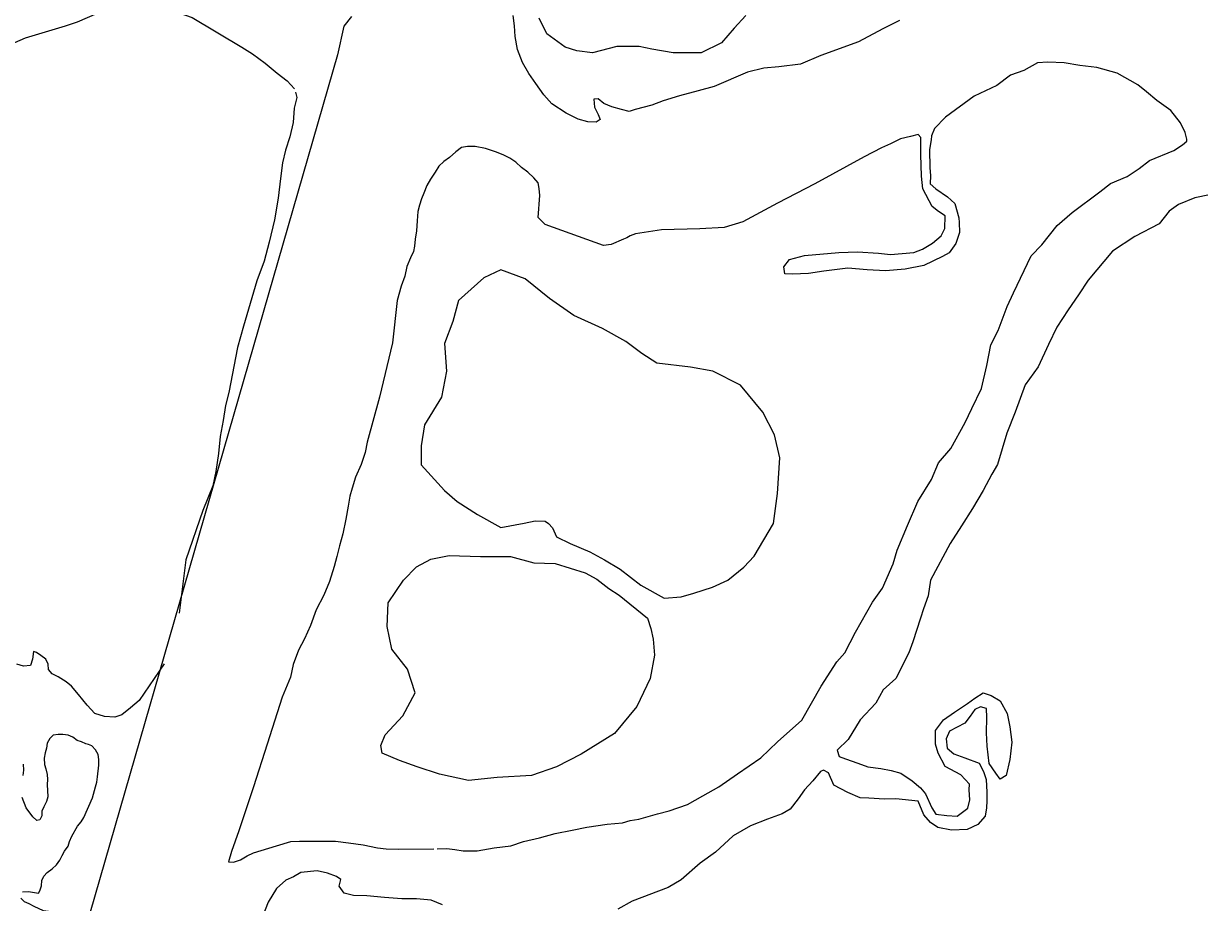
# Model space of a CAD drawing. Extents: x 2290055 to 2389491, y 66597 to 237875.
# Drawn here: x 2355737 to 2359582, y 165760 to 168633 of the extents above; entities that cross this region are included whole.
import ezdxf

# ---------------------------------------------------------------- set-up
doc = ezdxf.new("R2010")
doc.units = 0
for name, color, linetype in [('Exist Boundary Political City Limit New', 7, 'Continuous'), ('Exist Hydrographic Creek Single Shore', 7, 'Continuous'), ('Exist Hydrographic Island Shore', 7, 'Continuous'), ('Exist Hydrographic River Shore', 7, 'Continuous'), ('Map Preparation Boundary City Limit Buffer Line', 7, 'Continuous')]:
    doc.layers.add(name, color=color, linetype=linetype)

msp = doc.modelspace()

# ---------------------------------------------------------------- linework, layer by layer
at = {"layer": 'Exist Boundary Political City Limit New'}
for points in [[(2356809, 168655.8), (2356783.5, 168624.1), (2356762.8, 168530.5)], [(2356762.8, 168530.5), (2355549, 164326.5), (2355387.8, 163972.4), (2355274.5, 163720), (2354014, 161715)]]:
    msp.add_lwpolyline(points, dxfattribs=at)
at = {"layer": 'Exist Hydrographic Creek Single Shore'}
for points in [[(2355708.1, 168570.8), (2355743.5, 168586), (2355874.3, 168626), (2355912.9, 168638.7), (2355945.3, 168652.6), (2355986.7, 168670.7), (2356030.6, 168683.7), (2356073, 168692), (2356107.1, 168694.5), (2356135.6, 168694.8), (2356170, 168694.8), (2356287.9, 168653.2), (2356450.7, 168555.8), (2356485.2, 168533.6), (2356526.4, 168503.5), (2356566.4, 168470.8), (2356598.2, 168446), (2356623, 168419.4)], [(2357344.8, 168590.6), (2357341.9, 168625.5), (2357337.8, 168659.2)], [(2358600.5, 168642.6), (2358547, 168615.4), (2358467, 168573.1), (2358344, 168528.3), (2358276.9, 168500.5), (2358206, 168491.4), (2358157, 168486.9), (2358104.5, 168474), (2357995.2, 168426.9), (2357942.7, 168413.7), (2357881.4, 168397.2), (2357828.5, 168380.8), (2357791, 168366.2), (2357736.4, 168352), (2357717.2, 168346), (2357692.5, 168351.7)], [(2357692.5, 168351.7), (2357659.9, 168360.9), (2357634.7, 168372.3), (2357615.7, 168386.6), (2357601.9, 168385.4), (2357604.2, 168360.3), (2357616.1, 168335.9), (2357622.4, 168319.4), (2357608.7, 168310.2), (2357582.2, 168312.1), (2357550.4, 168320.3), (2357511.1, 168340.3), (2357463.9, 168370.8), (2357438.1, 168400.6), (2357412.4, 168436.8), (2357388.5, 168470.1), (2357368.2, 168506.3), (2357352.2, 168548.1), (2357344.8, 168590.6)], [(2357089.5, 165934.8), (2357121.1, 165936.1), (2357147.3, 165932.6), (2357173.8, 165928.5), (2357219.9, 165928.5), (2357276.1, 165937.7), (2357330.4, 165945), (2357371, 165958.6), (2357423.7, 165971.3), (2357475, 165985.3), (2357530.6, 165995.7), (2357578.9, 166005.5), (2357645, 166015.1), (2357695.4, 166019.5), (2357720.4, 166027.2), (2357748.9, 166032.3), (2357810, 166049.6), (2357848, 166058.8), (2357908.1, 166080), (2357957.5, 166108.4), (2358010.2, 166137.7), (2358071.5, 166180.6), (2358147.8, 166233), (2358202.5, 166284.8), (2358281.5, 166355.4), (2358345, 166466.8), (2358396.1, 166546.3), (2358422.7, 166575.3), (2358457, 166643.7), (2358513, 166741.2), (2358545.8, 166787), (2358579.8, 166866.4), (2358593.3, 166910.9), (2358627, 166991.7), (2358660.8, 167070.5), (2358705.7, 167142.8), (2358729.1, 167196.4), (2358768.5, 167244), (2358815.8, 167328.9), (2358837.8, 167374.3), (2358868.9, 167439.9), (2358886.6, 167515), (2358899.5, 167582.5), (2358924.1, 167630.1), (2358952.6, 167708.3), (2358974.3, 167753.1), (2359031.9, 167873.9), (2359066.2, 167909.6), (2359116.2, 167973.3), (2359165.8, 168015.6), (2359256.1, 168083.1), (2359291.5, 168110.2), (2359345.3, 168133), (2359384.2, 168158.8), (2359418.1, 168185.3), (2359498, 168217.9), (2359526.9, 168236.8), (2359540.1, 168248.2), (2359540.7, 168255.1), (2359535.3, 168276.5), (2359520.2, 168308.4), (2359488, 168348.7), (2359442.5, 168381.5), (2359408.4, 168409.9), (2359380.5, 168432.3), (2359312.5, 168470.7), (2359246.4, 168489.9), (2359190.7, 168496.2), (2359139.6, 168505), (2359086.5, 168507.2), (2359052, 168504.7), (2359007.5, 168479.4), (2358963.7, 168464.2), (2358919.6, 168430.2), (2358844.9, 168395.4), (2358751, 168327.3), (2358715.5, 168289.7), (2358705.3, 168265.8), (2358704.7, 168253.5), (2358699.6, 168221.9), (2358699.8, 168161.1), (2358702.4, 168136.8), (2358701.4, 168109.3), (2358719.4, 168093), (2358757.8, 168066.8), (2358781.6, 168044.4), (2358794.9, 167998.1), (2358796.3, 167983.2), (2358797, 167949.5), (2358785.5, 167914.5), (2358763.3, 167883.3), (2358742, 167871), (2358680.1, 167842.5), (2358619.8, 167830.2), (2358555.8, 167824.8), (2358495.7, 167828), (2358432, 167833.3), (2358353.2, 167823.5), (2358303.8, 167815.9), (2358250.7, 167814)], [(2356625.7, 168408.4), (2356630, 168391.8), (2356621.1, 168356.9), (2356618.5, 168309.6), (2356607.8, 168262.3), (2356593.7, 168219.5), (2356583, 168178), (2356576.4, 168126.2), (2356569.5, 168062.2), (2356557, 167991.1), (2356539.5, 167918.8), (2356524, 167856.3), (2356499.6, 167792.2), (2356456.5, 167644), (2356436.2, 167573.6), (2356407.5, 167427.3), (2356397.2, 167384.8), (2356389.4, 167335.3), (2356380, 167283.3), (2356373.7, 167227.4), (2356365.4, 167168.1), (2356356, 167122.1), (2356323, 167040.8), (2356267.8, 166879.5), (2356245.3, 166705.4)], [(2358250.7, 167814), (2358226.1, 167815.2), (2358222.8, 167837.9), (2358241.5, 167861.9), (2358290.5, 167874.9), (2358402.4, 167884.4), (2358464.2, 167886.9), (2358532.4, 167882.2), (2358571.4, 167878.1), (2358647.7, 167884.8), (2358676.6, 167895.2), (2358708.6, 167914.8), (2358737.1, 167939.4), (2358749.6, 167963.4), (2358750.2, 168005), (2358728.7, 168018.9), (2358708, 168034.9), (2358677.4, 168092.6), (2358672.9, 168134.2), (2358671.1, 168204.9), (2358671.3, 168260.4), (2358662, 168270.2), (2358637, 168264.2), (2358604.8, 168256.3), (2358571.2, 168239.9), (2358542.5, 168227.2), (2358485.5, 168197.2), (2358323.9, 168109.2), (2358202.1, 168046.4), (2358088.9, 167985.1), (2358027.8, 167966.8), (2357948.2, 167961.7), (2357823, 167958.5), (2357738.1, 167945.3), (2357720.4, 167939.3), (2357709.2, 167932.9), (2357698.9, 167927.8), (2357657.7, 167911), (2357633.3, 167907.6), (2357442.6, 167976.1), (2357419.2, 167998.6), (2357424.5, 168071), (2357422.9, 168094.4), (2357419.4, 168112.8), (2357405.5, 168128.7), (2357385.2, 168147.1), (2357365.1, 168163), (2357346, 168180.1), (2357326.9, 168192.8), (2357304.6, 168203.6), (2357279.8, 168213.7), (2357247, 168224.5), (2357214, 168230.9), (2357188.5, 168231.5)], [(2357188.5, 168231.5), (2357169, 168228), (2357150.6, 168213.4), (2357129.1, 168195.4), (2357111, 168182), (2357094.8, 168167.4), (2357082.3, 168147.1), (2357066.9, 168124), (2357055.2, 168103.7), (2357045.8, 168078.9), (2357038.4, 168060.2), (2357031.3, 168039.9), (2357025.9, 168019), (2357024.1, 167988.5), (2357022.2, 167955.8), (2357017.3, 167928.5), (2357015.3, 167905.4), (2357012, 167887.9), (2357001.5, 167867), (2356990.4, 167839.1), (2356983.5, 167806.7), (2356972, 167774.4), (2356958.5, 167727.4), (2356943.1, 167589.4), (2356900.8, 167412), (2356859.8, 167264.2), (2356853.5, 167230.6), (2356840.3, 167191.6), (2356822.1, 167150), (2356811.4, 167113.8), (2356803.8, 167088.4), (2356797.9, 167055.4), (2356790.5, 167012.9), (2356781.1, 166965.3), (2356770, 166925.4), (2356761.4, 166890.5), (2356752.6, 166858.1), (2356737.2, 166809.3), (2356718.3, 166764.5), (2356693.9, 166716.3), (2356674.5, 166664.9), (2356655.6, 166621.4), (2356635.9, 166584), (2356618.5, 166537.7), (2356609.7, 166496.4), (2356582.6, 166430.8), (2356533.6, 166277.5), (2356488.3, 166137.9), (2356440.5, 165993.3), (2356416.7, 165926), (2356407.1, 165892.9)], [(2359614.9, 168072.8), (2359566.3, 168063.7), (2359513.4, 168041), (2359482.4, 168020.1), (2359450.5, 167978.5), (2359370.5, 167937.1), (2359297.7, 167889.2), (2359218.5, 167794.2), (2359186.6, 167746.6), (2359152.5, 167697), (2359115.2, 167640.9), (2359088.7, 167583.8), (2359054.7, 167511.3), (2359012.5, 167452.3), (2358979.7, 167362.1), (2358951.6, 167293.9), (2358921.2, 167191.1), (2358903.2, 167159.6), (2358875.1, 167106.6), (2358839.2, 167047.9), (2358804.3, 166991.1), (2358767, 166933.1), (2358702.8, 166813.8), (2358694.4, 166762.4), (2358679.7, 166719.2), (2358670.2, 166688.9), (2358645, 166611.3), (2358632.1, 166575.7), (2358589.4, 166492.1), (2358547.4, 166454.9), (2358524, 166410.7), (2358471.9, 166357.1), (2358433.4, 166292.7), (2358396.9, 166257.4), (2358403.5, 166236.9), (2358424, 166229.3), (2358464.6, 166215.5), (2358498, 166202.9), (2358540.2, 166197.5), (2358573.4, 166190.6), (2358605.2, 166181.8), (2358643, 166157.2), (2358669.4, 166133.9), (2358685.8, 166115), (2358706.5, 166068.6), (2358720.1, 166048.5), (2358755.7, 166044.4), (2358789.8, 166041.5), (2358824, 166067.4), (2358830.8, 166095.2), (2358828.5, 166127.3), (2358829.6, 166146.6), (2358801.1, 166177.2), (2358750.8, 166204.6), (2358727, 166247.5), (2358719, 166276.8), (2358718.4, 166321.9), (2358744.5, 166356.3), (2358780.6, 166381.8)], [(2356196.5, 166539.5), (2356115.1, 166420), (2356086, 166395.6), (2356058.3, 166372.8), (2356034.9, 166365.8), (2356001.3, 166367.4), (2355969.5, 166376.9), (2355944.7, 166404.5), (2355916.8, 166440), (2355893, 166467.3), (2355875.6, 166481.3), (2355850.2, 166497.1), (2355830.3, 166507.3), (2355818, 166521.3), (2355817.3, 166538.7), (2355809.3, 166554.9), (2355793.6, 166567), (2355778.8, 166577.1), (2355769.6, 166579.6), (2355765.5, 166554.9), (2355759.3, 166534.6), (2355737, 166531.7), (2355715, 166539)], [(2358780.6, 166381.8), (2358823.4, 166410.5), (2358847, 166427.9), (2358874.5, 166445.2), (2358900.7, 166436.7), (2358929.8, 166419.1), (2358952.6, 166377.2), (2358962, 166334), (2358968.6, 166284.1), (2358962.2, 166226.7), (2358949.3, 166174.4), (2358930, 166162.4), (2358916.5, 166182.6), (2358893.7, 166213.8), (2358887.2, 166270.9), (2358885.5, 166314.1), (2358886.6, 166364.5), (2358885.5, 166393.9), (2358866.1, 166399.2), (2358847, 166390.7), (2358832, 166369.2), (2358815, 166345.9), (2358764.6, 166319.4), (2358753.1, 166295.1), (2358757, 166264.5), (2358778.5, 166245.6), (2358815.2, 166233), (2358862, 166214.7), (2358875.9, 166188.2), (2358884.7, 166161.1), (2358886.6, 166120.4), (2358886.6, 166091.4), (2358885.7, 166068.7), (2358880.8, 166041.6), (2358857, 166014.1), (2358822, 165998), (2358770.9, 165995.5), (2358726.4, 166004.3), (2358702.8, 166021), (2358680.5, 166045.6), (2358662, 166091.3), (2358589.4, 166098.2), (2358551.9, 166097.6), (2358501.3, 166101), (2358472.2, 166102), (2358431.6, 166119), (2358386.4, 166142.9), (2358369, 166183.9), (2358352.8, 166192.4), (2358343.2, 166187.7), (2358317.7, 166156.8), (2358290.3, 166127.4), (2358269.8, 166098.1), (2358243.3, 166064.6), (2358217.1, 166049.5), (2358169.1, 166031.8), (2358113.9, 166010.3), (2358057.3, 165977.5), (2357999.9, 165924.2), (2357949.7, 165888.2), (2357886.9, 165833.6), (2357844.5, 165808.4), (2357727.2, 165763.6)], [(2356407.1, 165892.9), (2356423.3, 165891.8), (2356446.2, 165899.4), (2356467.6, 165912.1), (2356489.1, 165921.6), (2356513.9, 165929.2), (2356563.9, 165945), (2356610.3, 165958.4), (2356639, 165959.6), (2356672.4, 165959.9), (2356717.9, 165960.3), (2356757.1, 165959.6), (2356799.7, 165954.5), (2356846.9, 165947.6), (2356894.5, 165938), (2356922.6, 165934.9), (2356962.6, 165933.9), (2357078.4, 165934.7)], [(2357106.7, 165752.1), (2357069.6, 165767.3), (2357021.8, 165771.8), (2356974, 165771.8), (2356917, 165775.3), (2356859.4, 165781), (2356815.5, 165782.9), (2356785, 165789.9), (2356769.2, 165812.7), (2356774.7, 165834.3), (2356760.6, 165844.5), (2356730.4, 165855.9), (2356697, 165862.9), (2356643.1, 165857.5), (2356619.9, 165843.8), (2356594.5, 165832.7), (2356563.7, 165804.8), (2356536.7, 165760.1), (2356516.6, 165710.9)], [(2357727.2, 165763.6), (2357680.4, 165738.1)]]:
    msp.add_lwpolyline(points, dxfattribs=at)
at = {"layer": 'Exist Hydrographic Island Shore'}
for points in [[(2358098.7, 168659.6), (2358060.7, 168617.9), (2358019.2, 168570.2), (2357952.7, 168537.5)], [(2357952.7, 168537.5), (2357860.5, 168537.5), (2357790.7, 168549.4), (2357749.5, 168558.3), (2357676.5, 168558.3), (2357597, 168537.5), (2357546.2, 168543.5), (2357508.2, 168555.4), (2357447.7, 168600), (2357422.5, 168650.6)], [(2357831.2, 166754.9), (2357887.5, 166759.2), (2357928.5, 166771.1), (2357989.5, 166790.3), (2358039.2, 166813.4), (2358092.2, 166855.6), (2358126, 166891.5), (2358188.5, 166998.8), (2358202.2, 167096.3), (2358209.2, 167213.4), (2358192, 167288.2), (2358153.7, 167363), (2358081, 167450.8), (2357990.7, 167496.3), (2357918, 167509.3), (2357807, 167522.3), (2357758.5, 167554.9), (2357706.5, 167593.9), (2357630, 167636.2), (2357536.5, 167678.5), (2357456.7, 167733.7), (2357377, 167798.8), (2357297.2, 167828.1), (2357241.7, 167802), (2357158.5, 167727.2), (2357141, 167658.9), (2357113.5, 167587.4), (2357120.2, 167496.3), (2357103, 167411.8), (2357047.5, 167320.7), (2357037, 167252.4), (2357037, 167190.7), (2357113.5, 167106.1), (2357155, 167070.3), (2357221, 167028.1), (2357297.2, 166985.8), (2357373.5, 166999.8), (2357409.2, 167007), (2357442.5, 167006.2), (2357453.5, 166998.2), (2357466.2, 166983.9), (2357479, 166955.2), (2357524, 166933.7), (2357588.5, 166905.8), (2357636, 166879.5), (2357688, 166849.3), (2357755, 166797.2), (2357831.2, 166754.9)], [(2357191.7, 166158.5), (2357096.5, 166179.2), (2357024, 166203.4), (2356965.7, 166223.8), (2356909.7, 166248.1), (2356904.5, 166273.2), (2356919.2, 166307.6), (2356976.5, 166370.1), (2357017.7, 166444.6), (2356992.2, 166522), (2356941.5, 166587.5), (2356925.5, 166661.9), (2356928.7, 166739.3), (2356979.5, 166813.7), (2357021.7, 166856.4), (2357068.5, 166882.2), (2357128.7, 166894.1), (2357230.5, 166891.1), (2357328.7, 166891.1), (2357405, 166870.3), (2357474.7, 166867.3), (2357573.2, 166837.6), (2357611.5, 166816.7), (2357651, 166786.3), (2357684.5, 166764.8), (2357776.5, 166688.7), (2357788.2, 166655.7), (2357795.5, 166620.2), (2357800, 166568), (2357786, 166492.2), (2357742.2, 166400.7), (2357669.2, 166311.5), (2357560.5, 166244.6), (2357479, 166203.1), (2357397.2, 166174.5), (2357285.2, 166168.1), (2357191.7, 166158.5)]]:
    msp.add_lwpolyline(points, dxfattribs=at)
at = {"layer": 'Exist Hydrographic River Shore'}
for points in [[(2355830.7, 165869.9), (2355844, 165882.3), (2355855.7, 165898.2), (2355862.7, 165913.4), (2355870.7, 165926.9), (2355882.2, 165943.8), (2355887, 165958.7), (2355894.2, 165976.8), (2355913, 166008.8), (2355925.2, 166023.7), (2355934, 166037.4), (2355962.5, 166101.7), (2355972.5, 166137.2), (2355976.2, 166153), (2355978.7, 166169.8), (2355983, 166208.5), (2355982.7, 166226.7), (2355981, 166243.8), (2355972.2, 166258.8), (2355959.5, 166271.3), (2355949, 166276.5), (2355940.2, 166278.1), (2355926.5, 166284.6), (2355912.2, 166289.5), (2355897.7, 166299.5), (2355882.5, 166306.6), (2355865.2, 166308.6), (2355850, 166309), (2355833.2, 166306.8), (2355822.2, 166295.4), (2355814, 166280.4), (2355811.5, 166264.1), (2355807.2, 166248.7), (2355804.5, 166231.2), (2355804.7, 166211), (2355810, 166197), (2355813.7, 166177.5), (2355815, 166162), (2355814.2, 166144.8), (2355815.7, 166105.2), (2355812.2, 166090.1), (2355803, 166072.6), (2355797, 166057.7), (2355796.7, 166042.3), (2355789.5, 166029.3), (2355780.2, 166028.1), (2355767.2, 166039.5), (2355745.5, 166068.6), (2355731.7, 166103.1)], [(2355735.5, 166174.7), (2355737.2, 166192), (2355736.2, 166211.5)], [(2355733, 165794.7), (2355752.7, 165795), (2355786, 165790.3), (2355789.7, 165797.1), (2355795, 165814.2), (2355797, 165831.7), (2355803.5, 165845.3), (2355814.2, 165858), (2355830.7, 165869.9)], [(2355705.2, 165602), (2355736.7, 165603.3), (2355744, 165611.9), (2355755, 165647.2), (2355767, 165680.9), (2355771, 165688.4), (2355779.7, 165692.2), (2355786.5, 165706.2), (2355803.5, 165704.9), (2355821.7, 165701.2), (2355835, 165700.2), (2355839.7, 165705.2), (2355840.2, 165722.2), (2355835.2, 165728.1), (2355802.5, 165731.9), (2355771, 165746.4), (2355755.5, 165755.1), (2355739.7, 165762.1), (2355728, 165773.6)]]:
    msp.add_lwpolyline(points, dxfattribs=at)
at = {"layer": 'Map Preparation Boundary City Limit Buffer Line'}
for points in [[(2356809, 168655.8), (2356783.5, 168624.1), (2356762.8, 168530.5)], [(2356762.8, 168530.5), (2355549, 164326.5), (2355387.8, 163972.4), (2355274.5, 163720), (2354014, 161715)]]:
    msp.add_lwpolyline(points, dxfattribs=at)

doc.saveas('drawing.dxf')
